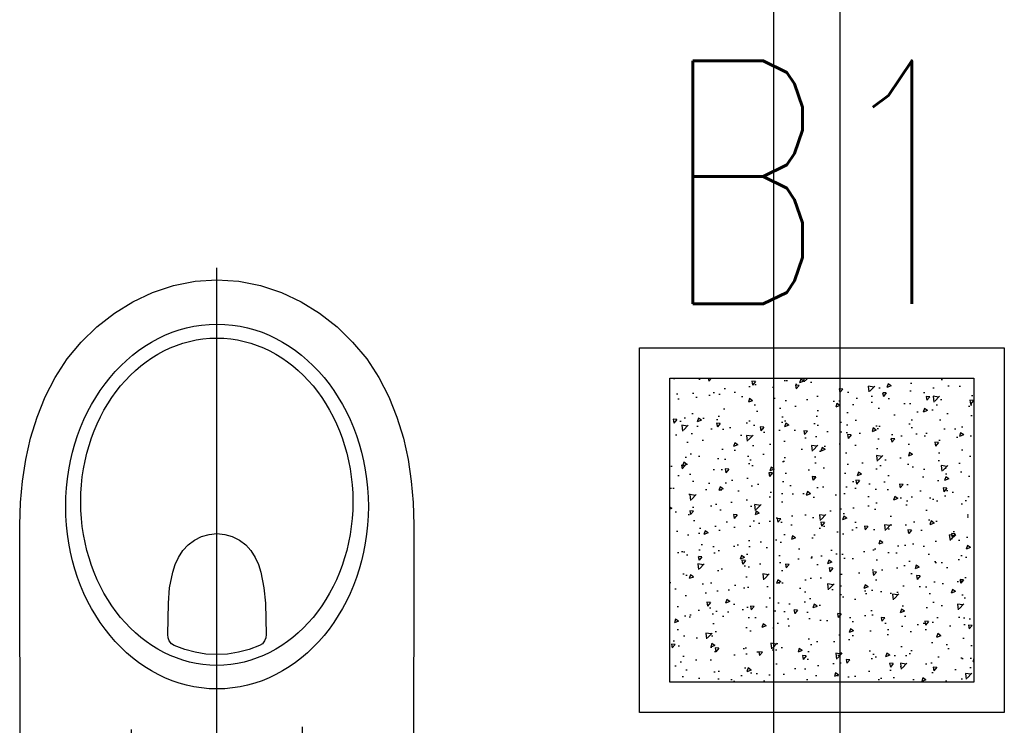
# Model space of a CAD drawing. Header units: millimetres. Extents: x 28600 to 181045, y -399112 to -163690.
# Tile 309 of 482: x 74580 to 74670, y -197673 to -197609. Entities that reach past the tile are written whole.
import ezdxf
from ezdxf.enums import TextEntityAlignment as Align

# ---------------------------------------------------------------- set-up
doc = ezdxf.new("R2010")
doc.units = ezdxf.units.MM
doc.layers.get('0').update_dxf_attribs({"color": 8})
for name, color, linetype in [('!! 1_zabudowa GK', 8, 'Continuous'), ('!! 2_wypos-sanitarne', 8, 'Continuous'), ('E1', 2, 'Continuous')]:
    doc.layers.add(name, color=color, linetype=linetype)
doc.styles.add('ELE1', font='romans.shx', dxfattribs={"width": 0.8, "height": 18})

# ---------------------------------------------------------------- blocks, each defined once
blk = doc.blocks.new('A$C324a30b8')
for points in [[(0, 0.01049), (0, -0.71083)], [(0.17552, 0), (0.17692, -0.11958), (0.17797, -0.23916), (0.17832, -0.47832), (0.17762, -0.49825), (0.17587, -0.51783), (0.17273, -0.53741), (0.16853, -0.55664), (0.16259, -0.57552), (0.15524, -0.59405), (0.14615, -0.61153), (0.13531, -0.62832), (0.12272, -0.64335), (0.10839, -0.65734), (0.09266, -0.66958), (0.07587, -0.68007), (0.05804, -0.68846), (0.03916, -0.69475), (0.01958, -0.6986), (0, -0.7), (-0.01993, -0.6986), (-0.03951, -0.69475), (-0.05839, -0.68846), (-0.07622, -0.68007), (-0.09301, -0.66958), (-0.10874, -0.65734), (-0.12272, -0.64335), (-0.13566, -0.62832), (-0.1465, -0.61153), (-0.15559, -0.59405), (-0.16294, -0.57552), (-0.16888, -0.55664), (-0.17308, -0.53741), (-0.17587, -0.51783), (-0.17762, -0.49825), (-0.17832, -0.47832), (-0.17797, -0.23916), (-0.17727, -0.11958), (-0.17552, 0)], [(-0.17552, 0), (0.17552, 0)], [(-0.07762, -0.24458), (-0.07762, -0.29545)], [(0.07727, -0.24755), (0.07727, -0.293)], [(-0.10385, -0.26993), (-0.0514, -0.26993)], [(0.05104, -0.26993), (0.10244, -0.26993)]]:
    blk.add_lwpolyline(points)
for points in [[(-0.07762, -0.27727), (-0.07483, -0.27692), (-0.07238, -0.27517), (-0.07063, -0.27272), (-0.06993, -0.26993), (-0.07063, -0.26713), (-0.07238, -0.26468), (-0.07483, -0.26294), (-0.07762, -0.26224), (-0.08042, -0.26294), (-0.08287, -0.26468), (-0.08462, -0.26713), (-0.08497, -0.26993), (-0.08462, -0.27272), (-0.08287, -0.27517), (-0.08042, -0.27692)], [(-0.04476, -0.37902), (-0.04441, -0.37588), (-0.04301, -0.37308), (-0.04126, -0.37063), (-0.03846, -0.36888), (-0.02937, -0.36538), (-0.01958, -0.36294), (-0.00979, -0.36119), (0, -0.36084), (0.00979, -0.36119), (0.01958, -0.36294), (0.02902, -0.36538), (0.03846, -0.36888), (0.04091, -0.37063), (0.04301, -0.37308), (0.04405, -0.37588), (0.04441, -0.37902), (0.0437, -0.40734), (0.04266, -0.42133), (0.03986, -0.43531), (0.03776, -0.44231), (0.03461, -0.4486), (0.03077, -0.4549), (0.02587, -0.46014), (0.02028, -0.46434), (0.01399, -0.46748), (0.00699, -0.46958), (0, -0.47028), (-0.00734, -0.46958), (-0.01399, -0.46748), (-0.02063, -0.46434), (-0.02622, -0.46014), (-0.03077, -0.4549), (-0.03461, -0.4486), (-0.03776, -0.44231), (-0.03986, -0.43531), (-0.04266, -0.42133), (-0.04405, -0.40734)]]:
    blk.add_lwpolyline(points, close=True)
blk.add_circle((0.07744, -0.26975), 0.00752)
for centre, major_axis, ratio in [((-0.00018, -0.49476), (0, -0.16504), 0.829441), ((0, -0.49913), (0, -0.14808), 0.831158)]:
    blk.add_ellipse(centre, major_axis=major_axis, ratio=ratio, start_param=0, end_param=6.283185)
blk = doc.blocks.new('A$C33CB33F5')
at = {"layer": 'E1'}
h = blk.add_hatch(dxfattribs=at)
h.set_pattern_fill('AR-CONC', color=256)
h.set_pattern_definition([(50, (7522.688, -14898.817), (7.1726018, -0.6275213), [0.75, -8.25]), (355, (7522.688, -14898.817), (-1.3875133, 7.5219213), [0.6, -6.6]), (100.451444, (7523.286, -14898.869), (5.7850885, 6.8944), [0.637402, -7.011421]), (46.1842, (7522.688, -14896.817), (10.6724133, -1.655193), [1.125, -12.375]), (96.635635, (7523.578, -14896.955), (9.3466195, 9.741186), [0.9561034, -10.5171376]), (351.184164, (7522.688, -14896.817), (9.3466195, 9.741186), [0.9, -9.9]), (21, (7523.688, -14897.317), (5.9690705, -4.026189), [0.75, -8.25]), (326, (7523.688, -14897.317), (2.4331533, 7.2515005), [0.6, -6.6]), (71.451445, (7524.1856, -14897.6525), (8.4022238, 3.2253115), [0.637402, -7.011421]), (37.5, (7522.6882, -14898.817), (0.12159855, 3.32893854), [0, -6.52, 0, -6.7, 0, -6.625]), (7.5, (7522.688, -14898.817), (2.6306954, 3.9441171), [0, -3.82, 0, -6.37, 0, -2.525]), (327.5, (7520.4582, -14898.817), (5.33822436, -0.2255487), [0, -2.5, 0, -7.8, 0, -10.35]), (317.5, (7519.458, -14898.817), (5.8318617, 1.0010498), [0, -3.25, 0, -5.18, 0, -7.35])])
h.paths.add_polyline_path([(25, -25), (25, 25), (-25, 25), (-25, -25)])
for points in [[(-30, 30), (30, 30), (30, -30), (-30, -30)], [(-25, 25), (25, 25), (25, -25), (-25, -25)]]:
    blk.add_lwpolyline(points, close=True, dxfattribs=at)

msp = doc.modelspace()

# ---------------------------------------------------------------- linework, layer by layer
at = {"layer": '!! 1_zabudowa GK'}
for points in [[(74648.66959, -197571.0883), (74648.66959, -197721.0883)], [(74654.66959, -197571.0883), (74654.66959, -197721.0883)]]:
    msp.add_lwpolyline(points, dxfattribs=at)

# ---------------------------------------------------------------- block references
at = {"layer": '!! 2_wypos-sanitarne', "xscale": 100, "yscale": 100, "zscale": 100, "rotation": 180}
msp.add_blockref('A$C324a30b8', (74598.31195, -197702.80925), dxfattribs=at)
at = {"layer": 'E1', "color": 4, "ltscale": 20, "xscale": 0.55, "yscale": 0.55, "zscale": 0.55, "rotation": 180}
msp.add_blockref('A$C33CB33F5', (74653.04655, -197655.4633), dxfattribs=at)

# ---------------------------------------------------------------- texts
at = {"layer": 'E1', "style": 'ELE1', "width": 0.75}
msp.add_text('B1', height=22, dxfattribs=at).set_placement((74653.04655, -197624.00392), align=Align.MIDDLE_CENTER)

doc.saveas('drawing.dxf')
